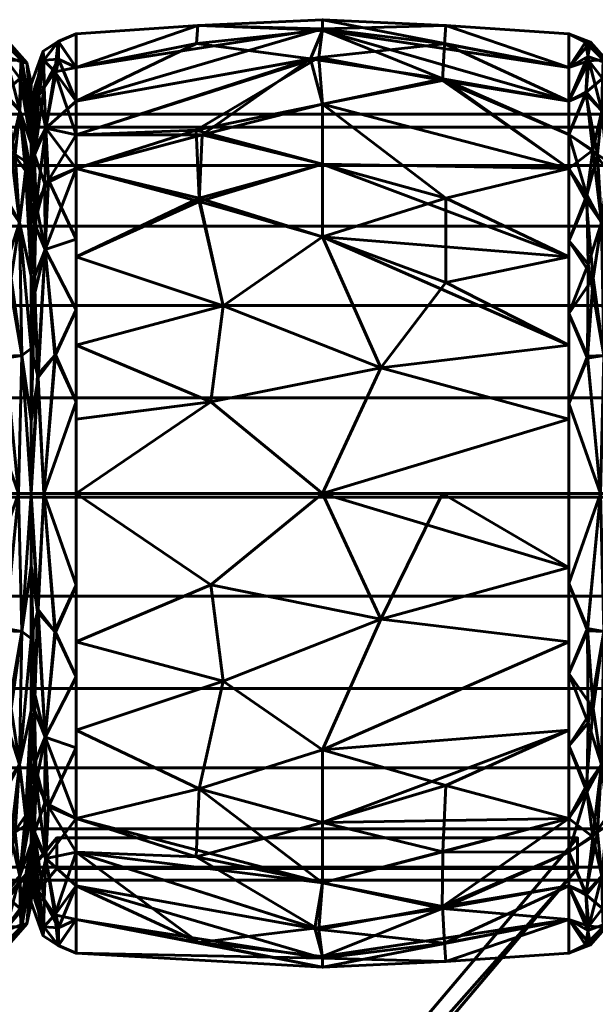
# Model space of a CAD drawing. Header units: millimetres. Extents: x -1091 to 1091, y -439 to 431.
# Tile 626 of 656: x 898 to 916, y 399 to 431. Entities that reach past the tile are written whole.
import ezdxf

# ---------------------------------------------------------------- set-up
doc = ezdxf.new("R2010")
doc.units = ezdxf.units.MM
doc.layers.add('I-FURN', color=30, linetype='Continuous', lineweight=50)

msp = doc.modelspace()

# ---------------------------------------------------------------- meshes
at = {"layer": 'I-FURN', "lineweight": 60}
mesh = msp.add_polyface(dxfattribs=at)
corners = [(899.461, 415.629, 740.004), (899.461, 426.239, 744.399), (899.461, 430.634, 755.009), (899.461, 426.239, 765.619), (899.461, 415.629, 770.014), (907.502, 415.629, 770.471), (915.543, 415.629, 770.015), (915.543, 426.24, 765.62), (915.543, 430.635, 755.009), (915.543, 426.24, 744.399), (915.543, 415.629, 740.004), (907.502, 415.629, 739.547), (915.543, 420.474, 768.008), (915.543, 420.474, 742.01), (899.461, 420.474, 768.007), (899.461, 420.474, 742.011), (907.502, 424, 768.01), (907.502, 424, 742.008), (907.502, 428.333, 763.824), (915.543, 428.437, 760.314), (907.502, 430.795, 758.026), (907.502, 430.745, 751.754), (899.461, 428.437, 760.314), (907.502, 428.333, 746.195), (915.543, 428.437, 749.704), (899.461, 428.437, 749.704), (915.543, 418.052, 769.011), (909.404, 419.732, 769.891), (903.858, 418.615, 770.085), (904.261, 421.757, 769.125), (899.461, 423.357, 766.813), (903.475, 425.265, 766.956), (907.502, 426.372, 766.13), (915.543, 418.052, 741.007), (909.404, 419.732, 740.127), (903.858, 418.615, 739.933), (904.261, 421.757, 740.894), (899.461, 423.357, 743.205), (915.543, 423.357, 766.814), (915.543, 423.357, 743.204), (911.529, 422.516, 741.293), (911.529, 425.265, 743.062), (907.502, 426.372, 743.888), (903.475, 425.161, 742.98), (903.575, 427.328, 745.066), (899.461, 427.338, 747.052), (915.543, 427.339, 762.967), (915.543, 429.536, 757.662), (911.529, 430.904, 756.513), (907.502, 431.091, 754.887), (911.478, 430.302, 759.523), (907.383, 429.862, 761.051), (899.461, 429.535, 752.357), (903.426, 430.9, 753.505), (899.461, 427.338, 762.967), (903.372, 427.489, 764.742), (911.415, 429.106, 762.367), (903.385, 430.31, 750.55), (907.111, 429.813, 748.855), (911.43, 429.158, 747.748), (915.543, 427.339, 747.051), (899.461, 429.535, 757.662), (915.543, 429.536, 752.356), (899.461, 418.052, 769.01), (899.461, 418.052, 741.008)]
mesh.append_faces([[corners[k] for k in face] for face in [(12, 27, 26), (0, 35, 11), (7, 32, 38), (62, 48, 8), (2, 53, 52), (52, 57, 25), (4, 28, 63)]], dxfattribs={"vtx0": -1, "vtx1": -1})
mesh.append_faces([[corners[k] for k in face] for face in [(34, 33, 11), (31, 29, 16), (32, 16, 38), (28, 5, 27), (18, 56, 51), (35, 34, 11), (43, 36, 37), (7, 18, 32), (18, 55, 32), (47, 48, 50), (20, 48, 49), (44, 42, 43), (9, 23, 59), (9, 41, 23), (5, 26, 27), (58, 59, 23), (58, 44, 45), (53, 21, 57), (28, 29, 14), (29, 27, 16), (27, 29, 28), (32, 31, 16), (31, 30, 29), (32, 55, 31), (50, 56, 19), (34, 35, 36), (17, 41, 40), (36, 35, 15), (42, 17, 43), (34, 36, 17), (12, 16, 27), (13, 34, 40), (34, 17, 40), (40, 41, 39), (42, 41, 17), (36, 43, 17), (23, 41, 42), (44, 43, 1), (57, 58, 25), (42, 44, 23), (20, 50, 48), (52, 53, 57), (21, 24, 59), (51, 50, 20), (51, 56, 50), (53, 61, 20), (21, 53, 49), (54, 55, 51), (31, 55, 3), (51, 55, 18), (7, 56, 18), (58, 57, 21), (59, 58, 21), (58, 23, 44), (49, 48, 62), (20, 22, 51), (20, 49, 53), (49, 62, 21)]], dxfattribs={"vtx0": -1, "vtx1": -1, "vtx2": -1})
mesh.append_faces([[corners[k] for k in face] for face in [(35, 0, 64), (34, 13, 33), (41, 9, 39), (51, 22, 54), (50, 19, 47), (28, 14, 63), (16, 12, 38), (36, 15, 37), (44, 1, 45), (56, 46, 19), (59, 60, 9), (59, 24, 60)]], dxfattribs={"vtx0": -1, "vtx2": -1})
mesh.append_faces([[corners[k] for k in face] for face in [(3, 30, 31), (4, 5, 28), (45, 25, 58), (39, 13, 40), (61, 22, 20), (62, 24, 21), (30, 14, 29), (37, 1, 43), (7, 46, 56), (47, 8, 48), (54, 3, 55), (2, 61, 53), (64, 15, 35)]], dxfattribs={"vtx1": -1, "vtx2": -1})
mesh.append_faces([[corners[k] for k in face] for face in [(5, 6, 26), (33, 10, 11)]], dxfattribs={"vtx2": -1})
mesh = msp.add_polyface(dxfattribs=at)
corners = [(896.543, 415.629, 740.004), (896.543, 426.24, 744.399), (896.543, 430.635, 755.009), (896.543, 426.24, 765.62), (896.543, 415.629, 770.015), (897.575, 415.629, 769.48), (897.989, 415.629, 768.395), (897.989, 425.094, 764.474), (897.989, 429.015, 755.009), (897.989, 425.094, 745.544), (897.989, 415.629, 741.623), (897.575, 415.629, 740.538), (896.543, 421.501, 767.582), (897.989, 420.362, 766.434), (897.989, 420.362, 743.584), (896.543, 421.501, 742.436), (897.613, 424.476, 766.405), (896.543, 428.437, 760.314), (897.613, 424.476, 743.613), (896.543, 428.437, 749.704), (897.621, 428.121, 762.207), (897.621, 428.121, 747.811), (897.989, 427.055, 759.742), (897.989, 427.055, 750.277), (897.7, 429.701, 757.62), (897.663, 429.784, 752.567), (897.683, 420.133, 768.62), (897.683, 420.133, 741.399), (896.543, 418.565, 768.798), (897.146, 420.114, 769.127), (897.176, 423.112, 767.774), (897.125, 425.367, 766.187), (896.543, 427.339, 762.967), (897.473, 426.69, 764.502), (897.856, 426.431, 763.962), (897.098, 428.671, 762.088), (897.166, 429.895, 758.957), (897.25, 430.363, 755.722), (896.543, 429.536, 752.356), (897.199, 429.754, 750.648), (897.989, 426.075, 762.108), (896.543, 429.536, 757.662), (897.106, 428.727, 748.045), (897.327, 426.838, 745.503), (896.543, 427.339, 747.051), (897.805, 426.155, 745.569), (897.989, 426.075, 747.91), (897.112, 425.197, 743.676), (897.334, 422.651, 742.104), (896.543, 418.565, 741.22), (897.152, 420.041, 740.872), (896.543, 423.87, 743.417), (896.543, 423.87, 766.601), (897.084, 430.363, 753.191), (897.989, 422.728, 765.454), (897.989, 422.728, 744.564), (897.989, 428.035, 757.375), (897.847, 429.68, 755.019), (897.989, 428.035, 752.643), (897.989, 417.996, 767.414), (897.989, 417.996, 742.604), (897.635, 429.172, 750.116)]
mesh.append_faces([[corners[k] for k in face] for face in [(28, 29, 12), (2, 53, 38), (3, 31, 32), (38, 39, 19), (41, 37, 2), (44, 43, 1), (52, 31, 3), (15, 50, 49), (51, 48, 15), (23, 61, 58), (6, 26, 5)]], dxfattribs={"vtx0": -1, "vtx1": -1})
mesh.append_faces([[corners[k] for k in face] for face in [(16, 26, 13), (31, 33, 32), (31, 16, 33), (29, 5, 26), (20, 22, 24), (50, 15, 48), (33, 34, 20), (43, 42, 21), (47, 18, 48), (5, 29, 28), (19, 39, 42), (47, 1, 43), (21, 45, 43), (20, 36, 35), (45, 55, 18), (20, 34, 40), (45, 18, 43), (31, 52, 30), (39, 53, 25), (21, 46, 45), (24, 56, 57), (35, 36, 17), (25, 61, 39), (29, 30, 12), (50, 48, 27), (30, 26, 16), (26, 30, 29), (31, 30, 16), (33, 20, 35), (16, 34, 33), (33, 35, 32), (36, 20, 24), (37, 36, 24), (37, 41, 36), (57, 37, 24), (38, 53, 39), (37, 53, 2), (39, 61, 42), (43, 44, 42), (47, 43, 18), (61, 23, 21), (48, 18, 27), (48, 51, 47), (49, 50, 11), (11, 50, 27), (25, 53, 37), (54, 34, 16), (18, 14, 27), (37, 57, 25), (57, 58, 25), (61, 25, 58), (42, 61, 21)]], dxfattribs={"vtx0": -1, "vtx1": -1, "vtx2": -1})
mesh.append_faces([[corners[k] for k in face] for face in [(26, 6, 59), (27, 10, 11), (24, 22, 56), (45, 46, 9), (27, 14, 60), (27, 60, 10), (35, 17, 32), (16, 13, 54), (34, 7, 40), (21, 23, 46), (45, 9, 55), (57, 56, 8)]], dxfattribs={"vtx0": -1, "vtx2": -1})
mesh.append_faces([[corners[k] for k in face] for face in [(54, 7, 34), (55, 14, 18), (8, 58, 57), (40, 22, 20), (41, 17, 36), (44, 19, 42), (51, 1, 47), (52, 12, 30), (59, 13, 26)]], dxfattribs={"vtx1": -1, "vtx2": -1})
mesh.append_faces([[corners[k] for k in face] for face in [(28, 4, 5), (11, 0, 49)]], dxfattribs={"vtx2": -1})
mesh = msp.add_polyface(dxfattribs=at)
corners = [(897.987, 415.629, 741.657), (897.987, 425.071, 745.568), (897.987, 428.982, 755.009), (897.987, 425.071, 764.451), (897.987, 415.629, 768.361), (898.409, 415.629, 769.469), (899.461, 415.629, 770.014), (899.461, 426.239, 765.619), (899.461, 430.634, 755.009), (899.461, 426.239, 744.399), (899.461, 415.629, 740.004), (898.409, 415.629, 740.549), (899.461, 421.619, 767.533), (897.987, 420.35, 766.406), (897.987, 420.35, 743.612), (899.461, 421.619, 742.485), (898.446, 423.587, 767.131), (898.446, 423.587, 742.887), (899.461, 428.437, 760.314), (899.461, 428.437, 749.704), (898.472, 427.548, 763.315), (898.403, 429.77, 757.996), (898.472, 427.548, 746.703), (898.403, 429.77, 752.022), (897.987, 427.026, 759.73), (897.987, 427.026, 750.288), (898.195, 419.497, 768.629), (898.216, 419.416, 741.329), (899.461, 418.624, 741.245), (898.787, 420.152, 740.944), (899.461, 418.624, 768.773), (898.767, 420.134, 769.067), (899.461, 423.929, 766.576), (897.987, 422.71, 765.428), (898.15, 425.054, 765.457), (898.093, 426.823, 763.313), (898.241, 428.615, 760.845), (898.762, 429.386, 760.353), (899.461, 429.535, 757.662), (898.877, 430.381, 756.482), (898.387, 430.064, 755.009), (898.878, 430.381, 753.528), (899.461, 429.535, 752.357), (898.885, 429.802, 750.647), (898.412, 428.892, 749.239), (897.987, 426.049, 747.928), (898.1, 426.687, 746.496), (898.104, 424.428, 744.163), (898.109, 428.889, 750.579), (897.987, 428.004, 752.649), (897.987, 426.049, 762.09), (898.44, 425.729, 744.613), (898.554, 425.849, 765.441), (898.109, 422.176, 742.658), (898.094, 422.699, 767.024), (897.987, 422.71, 744.59), (899.461, 423.929, 743.442), (899.461, 427.338, 762.967), (899.461, 427.338, 747.052), (897.987, 428.004, 757.369), (897.987, 417.99, 767.384), (897.987, 417.99, 742.635)]
mesh.append_faces([[corners[k] for k in face] for face in [(13, 54, 33), (57, 52, 7), (28, 29, 15), (24, 36, 59), (8, 39, 38), (50, 36, 24), (9, 22, 58), (2, 40, 49), (18, 37, 57), (55, 53, 14)]], dxfattribs={"vtx0": -1, "vtx1": -1})
mesh.append_faces([[corners[k] for k in face] for face in [(54, 16, 34), (31, 16, 26), (21, 37, 39), (46, 47, 1), (46, 51, 47), (17, 15, 29), (22, 43, 19), (9, 17, 51), (36, 37, 21), (41, 42, 43), (22, 44, 43), (39, 37, 38), (3, 34, 35), (51, 46, 22), (44, 23, 43), (40, 21, 39), (44, 22, 46), (48, 49, 23), (30, 31, 5), (29, 11, 27), (11, 29, 28), (17, 29, 27), (31, 12, 16), (5, 31, 26), (52, 20, 34), (54, 26, 16), (52, 34, 16), (35, 34, 20), (36, 35, 20), (36, 50, 35), (57, 37, 20), (40, 59, 21), (20, 37, 36), (8, 41, 39), (39, 41, 40), (40, 41, 23), (41, 43, 23), (48, 23, 44), (45, 48, 46), (47, 51, 17), (53, 47, 17), (53, 55, 47), (46, 48, 44), (40, 23, 49), (51, 22, 9), (32, 52, 16), (17, 27, 53), (53, 27, 61), (33, 54, 34), (52, 57, 20), (59, 36, 21), (13, 26, 54)]], dxfattribs={"vtx0": -1, "vtx1": -1, "vtx2": -1})
mesh.append_faces([[corners[k] for k in face] for face in [(34, 3, 33), (16, 12, 32), (17, 9, 56), (31, 30, 12), (37, 18, 38), (40, 2, 59), (41, 8, 42), (46, 1, 45), (48, 25, 49), (27, 0, 61), (22, 19, 58)]], dxfattribs={"vtx0": -1, "vtx2": -1})
mesh.append_faces([[corners[k] for k in face] for face in [(26, 13, 60, 4)]], dxfattribs={"vtx0": -1, "vtx3": -1})
mesh.append_faces([[corners[k] for k in face] for face in [(56, 15, 17), (11, 0, 27), (32, 7, 52), (4, 5, 26), (61, 14, 53), (42, 19, 43), (45, 25, 48), (50, 3, 35), (55, 1, 47)]], dxfattribs={"vtx1": -1, "vtx2": -1})
mesh.append_faces([[corners[k] for k in face] for face in [(5, 6, 30), (28, 10, 11)]], dxfattribs={"vtx2": -1})
mesh = msp.add_polyface(dxfattribs=at)
corners = [(915.543, 415.629, 740.004), (915.543, 426.24, 744.399), (915.543, 430.635, 755.009), (915.543, 426.24, 765.62), (915.543, 415.629, 770.015), (916.575, 415.629, 769.48), (916.989, 415.629, 768.395), (916.989, 425.094, 764.474), (916.989, 429.015, 755.009), (916.989, 425.094, 745.544), (916.989, 415.629, 741.623), (916.575, 415.629, 740.538), (915.543, 421.501, 767.582), (916.989, 420.362, 766.434), (916.989, 420.362, 743.584), (915.543, 421.501, 742.436), (916.613, 424.476, 766.405), (915.543, 428.437, 760.314), (916.613, 424.476, 743.613), (915.543, 428.437, 749.704), (916.621, 428.121, 762.207), (916.621, 428.121, 747.811), (916.989, 427.055, 759.742), (916.989, 427.055, 750.277), (916.7, 429.701, 757.62), (916.663, 429.784, 752.567), (916.683, 420.133, 768.62), (916.683, 420.133, 741.399), (915.543, 418.565, 768.798), (916.146, 420.114, 769.127), (916.176, 423.112, 767.774), (916.125, 425.367, 766.187), (915.543, 427.339, 762.967), (916.473, 426.69, 764.502), (916.856, 426.431, 763.962), (916.098, 428.671, 762.088), (916.166, 429.895, 758.957), (916.25, 430.363, 755.722), (915.543, 429.536, 752.356), (916.199, 429.754, 750.648), (916.989, 426.075, 762.108), (915.543, 429.536, 757.662), (916.106, 428.727, 748.045), (916.327, 426.838, 745.503), (915.543, 427.339, 747.051), (916.805, 426.155, 745.569), (916.989, 426.075, 747.91), (916.112, 425.197, 743.676), (916.334, 422.651, 742.104), (915.543, 418.565, 741.22), (916.152, 420.041, 740.872), (915.543, 423.87, 743.417), (915.543, 423.87, 766.601), (916.084, 430.363, 753.191), (916.989, 422.728, 765.454), (916.989, 422.728, 744.564), (916.989, 428.035, 757.375), (916.847, 429.68, 755.019), (916.989, 428.035, 752.643), (916.989, 417.996, 767.414), (916.989, 417.996, 742.604), (916.635, 429.172, 750.116)]
mesh.append_faces([[corners[k] for k in face] for face in [(28, 29, 12), (2, 53, 38), (3, 31, 32), (38, 39, 19), (41, 37, 2), (44, 43, 1), (52, 31, 3), (15, 50, 49), (51, 48, 15), (23, 61, 58), (6, 26, 5)]], dxfattribs={"vtx0": -1, "vtx1": -1})
mesh.append_faces([[corners[k] for k in face] for face in [(16, 26, 13), (31, 33, 32), (31, 16, 33), (29, 5, 26), (20, 22, 24), (50, 15, 48), (33, 34, 20), (43, 42, 21), (47, 18, 48), (5, 29, 28), (19, 39, 42), (47, 1, 43), (21, 45, 43), (20, 36, 35), (45, 55, 18), (20, 34, 40), (45, 18, 43), (31, 52, 30), (39, 53, 25), (21, 46, 45), (24, 56, 57), (35, 36, 17), (25, 61, 39), (29, 30, 12), (50, 48, 27), (30, 26, 16), (26, 30, 29), (31, 30, 16), (33, 20, 35), (16, 34, 33), (33, 35, 32), (36, 20, 24), (37, 36, 24), (37, 41, 36), (57, 37, 24), (38, 53, 39), (37, 53, 2), (39, 61, 42), (43, 44, 42), (47, 43, 18), (61, 23, 21), (48, 18, 27), (48, 51, 47), (49, 50, 11), (11, 50, 27), (25, 53, 37), (54, 34, 16), (18, 14, 27), (37, 57, 25), (57, 58, 25), (61, 25, 58), (42, 61, 21)]], dxfattribs={"vtx0": -1, "vtx1": -1, "vtx2": -1})
mesh.append_faces([[corners[k] for k in face] for face in [(26, 6, 59), (27, 10, 11), (24, 22, 56), (45, 46, 9), (27, 14, 60), (27, 60, 10), (35, 17, 32), (16, 13, 54), (34, 7, 40), (21, 23, 46), (45, 9, 55), (57, 56, 8)]], dxfattribs={"vtx0": -1, "vtx2": -1})
mesh.append_faces([[corners[k] for k in face] for face in [(54, 7, 34), (55, 14, 18), (8, 58, 57), (40, 22, 20), (41, 17, 36), (44, 19, 42), (51, 1, 47), (52, 12, 30), (59, 13, 26)]], dxfattribs={"vtx1": -1, "vtx2": -1})
mesh.append_faces([[corners[k] for k in face] for face in [(28, 4, 5), (11, 0, 49)]], dxfattribs={"vtx2": -1})
mesh = msp.add_polyface(dxfattribs=at)
corners = [(897.989, 415.629, 741.623), (897.989, 425.094, 745.544), (897.989, 429.015, 755.009), (897.989, 425.094, 764.474), (897.989, 415.629, 768.395), (897.989, 415.629, 755.009)]
mesh.append_faces([[corners[k] for k in face] for face in [(5, 2, 3, 4)]], dxfattribs={"vtx0": -1})
mesh.append_faces([[corners[k] for k in face] for face in [(5, 0, 1, 2)]], dxfattribs={"vtx3": -1})
mesh = msp.add_polyface(dxfattribs=at)
corners = [(897.987, 415.629, 755.009), (897.987, 415.629, 768.361), (897.987, 425.071, 764.451), (897.987, 428.982, 755.009), (897.987, 425.071, 745.568), (897.987, 415.629, 741.657)]
mesh.append_faces([[corners[k] for k in face] for face in [(2, 3, 0, 1)]], dxfattribs={"vtx1": -1})
mesh.append_faces([[corners[k] for k in face] for face in [(4, 5, 0, 3)]], dxfattribs={"vtx2": -1})
mesh = msp.add_polyface(dxfattribs=at)
corners = [(1005.286, 403.011, 755.21), (1005.286, 403.437, 758.445), (1005.286, 404.685, 761.46), (1005.286, 406.672, 764.048), (1005.286, 409.261, 766.035), (1005.286, 412.275, 767.284), (1005.286, 415.511, 767.71), (1005.286, 418.746, 767.284), (1005.286, 421.761, 766.035), (1005.286, 424.35, 764.048), (1005.286, 426.336, 761.46), (1005.286, 427.585, 758.445), (1005.286, 428.011, 755.21), (-1005.286, 428.011, 755.21), (-1005.286, 427.585, 758.445), (-1005.286, 426.336, 761.46), (-1005.286, 424.35, 764.048), (-1005.286, 421.761, 766.035), (-1005.286, 418.746, 767.284), (-1005.286, 415.511, 767.71), (-1005.286, 412.275, 767.284), (-1005.286, 409.261, 766.035), (-1005.286, 406.672, 764.048), (-1005.286, 404.685, 761.46), (-1005.286, 403.437, 758.445), (-1005.286, 403.011, 755.21)]
mesh.append_faces([[corners[k] for k in face] for face in [(13, 14, 11, 12)]], dxfattribs={"vtx1": -1})
mesh.append_faces([[corners[k] for k in face] for face in [(14, 15, 10, 11), (16, 17, 8, 9), (15, 16, 9, 10), (17, 18, 7, 8), (6, 7, 18, 19), (20, 21, 4, 5), (21, 22, 3, 4), (23, 24, 1, 2), (22, 23, 2, 3), (19, 20, 5, 6)]], dxfattribs={"vtx1": -1, "vtx3": -1})
mesh.append_faces([[corners[k] for k in face] for face in [(24, 25, 0, 1)]], dxfattribs={"vtx3": -1})
mesh = msp.add_polyface(dxfattribs=at)
corners = [(1005.286, 428.011, 755.21), (1005.286, 427.585, 751.974), (1005.286, 426.336, 748.96), (1005.286, 424.35, 746.371), (1005.286, 421.761, 744.384), (1005.286, 418.746, 743.136), (1005.286, 415.511, 742.71), (1005.286, 412.275, 743.136), (1005.286, 409.261, 744.384), (1005.286, 406.672, 746.371), (1005.286, 404.685, 748.96), (1005.286, 403.437, 751.974), (1005.286, 403.011, 755.21), (-1005.286, 403.011, 755.21), (-1005.286, 403.437, 751.974), (-1005.286, 404.685, 748.96), (-1005.286, 406.672, 746.371), (-1005.286, 409.261, 744.384), (-1005.286, 412.275, 743.136), (-1005.286, 415.511, 742.71), (-1005.286, 418.746, 743.136), (-1005.286, 421.761, 744.384), (-1005.286, 424.35, 746.371), (-1005.286, 426.336, 748.96), (-1005.286, 427.585, 751.974), (-1005.286, 428.011, 755.21)]
mesh.append_faces([[corners[k] for k in face] for face in [(13, 14, 11, 12)]], dxfattribs={"vtx1": -1})
mesh.append_faces([[corners[k] for k in face] for face in [(14, 15, 10, 11), (16, 17, 8, 9), (15, 16, 9, 10), (17, 18, 7, 8), (6, 7, 18, 19), (20, 21, 4, 5), (21, 22, 3, 4), (23, 24, 1, 2), (22, 23, 2, 3), (19, 20, 5, 6)]], dxfattribs={"vtx1": -1, "vtx3": -1})
mesh.append_faces([[corners[k] for k in face] for face in [(24, 25, 0, 1)]], dxfattribs={"vtx3": -1})
mesh = msp.add_polyface(dxfattribs=at)
corners = [(896.543, 415.629, 770.015), (896.543, 405.019, 765.62), (896.543, 400.624, 755.009), (896.543, 405.019, 744.399), (896.543, 415.629, 740.004), (897.575, 415.629, 740.538), (897.989, 415.629, 741.623), (897.989, 406.164, 745.544), (897.989, 402.244, 755.009), (897.989, 406.164, 764.474), (897.989, 415.629, 768.395), (897.575, 415.629, 769.48), (896.543, 409.758, 742.436), (897.989, 410.897, 743.584), (897.989, 410.897, 766.434), (896.543, 409.758, 767.582), (897.613, 406.783, 743.613), (896.543, 402.821, 749.704), (897.613, 406.783, 766.405), (896.543, 402.821, 760.314), (897.621, 403.138, 747.811), (897.621, 403.138, 762.207), (897.989, 404.204, 750.277), (897.989, 404.204, 759.742), (897.7, 401.558, 752.398), (897.663, 401.475, 757.451), (897.683, 411.126, 741.399), (897.683, 411.126, 768.62), (896.543, 412.694, 741.22), (897.146, 411.144, 740.891), (897.176, 408.147, 742.244), (897.125, 405.892, 743.831), (896.543, 403.92, 747.051), (897.473, 404.569, 745.516), (897.856, 404.828, 746.056), (897.098, 402.588, 747.931), (897.166, 401.364, 751.061), (897.25, 400.896, 754.296), (896.543, 401.723, 757.662), (897.199, 401.505, 759.37), (897.989, 405.184, 747.91), (896.543, 401.723, 752.356), (897.106, 402.532, 761.974), (897.327, 404.421, 764.515), (896.543, 403.92, 762.967), (897.805, 405.104, 764.449), (897.989, 405.184, 762.108), (897.112, 406.062, 766.342), (897.334, 408.608, 767.914), (896.543, 412.694, 768.798), (897.152, 411.218, 769.146), (896.543, 407.388, 766.601), (896.543, 407.388, 743.417), (897.084, 400.895, 756.827), (897.989, 408.531, 744.564), (897.989, 408.531, 765.454), (897.989, 403.224, 752.643), (897.847, 401.579, 754.999), (897.989, 403.224, 757.375), (897.989, 413.263, 742.604), (897.989, 413.263, 767.414), (897.635, 402.087, 759.902)]
mesh.append_faces([[corners[k] for k in face] for face in [(28, 29, 12), (2, 53, 38), (3, 31, 32), (38, 39, 19), (41, 37, 2), (44, 43, 1), (52, 31, 3), (15, 50, 49), (51, 48, 15), (23, 61, 58), (8, 57, 56), (6, 26, 5)]], dxfattribs={"vtx0": -1, "vtx1": -1})
mesh.append_faces([[corners[k] for k in face] for face in [(29, 5, 26), (5, 29, 28), (33, 31, 16), (20, 22, 24), (50, 15, 48), (33, 34, 20), (43, 42, 21), (47, 18, 48), (16, 26, 13), (19, 39, 42), (47, 1, 43), (21, 45, 43), (20, 36, 35), (31, 52, 30), (45, 55, 18), (20, 34, 40), (45, 18, 43), (31, 33, 32), (39, 53, 25), (21, 46, 45), (24, 56, 57), (35, 36, 17), (25, 61, 39), (29, 30, 12), (50, 48, 27), (30, 26, 16), (26, 30, 29), (31, 30, 16), (33, 20, 35), (16, 34, 33), (33, 35, 32), (36, 20, 24), (37, 36, 24), (37, 41, 36), (57, 37, 24), (38, 53, 39), (37, 53, 2), (39, 61, 42), (43, 44, 42), (47, 43, 18), (61, 23, 21), (48, 18, 27), (48, 51, 47), (49, 50, 11), (11, 50, 27), (25, 53, 37), (54, 34, 16), (18, 14, 27), (37, 57, 25), (57, 58, 25), (61, 25, 58), (42, 61, 21)]], dxfattribs={"vtx0": -1, "vtx1": -1, "vtx2": -1})
mesh.append_faces([[corners[k] for k in face] for face in [(27, 10, 11), (26, 6, 59), (24, 22, 56), (45, 46, 9), (27, 14, 60), (27, 60, 10), (35, 17, 32), (16, 13, 54), (34, 7, 40), (21, 23, 46), (45, 9, 55)]], dxfattribs={"vtx0": -1, "vtx2": -1})
mesh.append_faces([[corners[k] for k in face] for face in [(54, 7, 34), (55, 14, 18), (8, 58, 57), (40, 22, 20), (41, 17, 36), (44, 19, 42), (51, 1, 47), (52, 12, 30), (59, 13, 26)]], dxfattribs={"vtx1": -1, "vtx2": -1})
mesh.append_faces([[corners[k] for k in face] for face in [(28, 4, 5), (11, 0, 49)]], dxfattribs={"vtx2": -1})
mesh = msp.add_polyface(dxfattribs=at)
corners = [(897.987, 415.629, 755.009), (897.987, 415.629, 741.657), (897.987, 406.188, 745.568), (897.987, 402.277, 755.009), (897.987, 406.188, 764.451), (897.987, 415.629, 768.361)]
mesh.append_faces([[corners[k] for k in face] for face in [(4, 5, 0, 3)]], dxfattribs={"vtx2": -1})
mesh.append_faces([[corners[k] for k in face] for face in [(0, 1, 2, 3)]], dxfattribs={"vtx3": -1})
mesh = msp.add_polyface(dxfattribs=at)
corners = [(897.987, 415.629, 768.361), (897.987, 406.188, 764.451), (897.987, 402.277, 755.009), (897.987, 406.188, 745.568), (897.987, 415.629, 741.657), (898.409, 415.629, 740.549), (899.461, 415.629, 740.004), (899.461, 405.02, 744.399), (899.461, 400.625, 755.009), (899.461, 405.02, 765.619), (899.461, 415.629, 770.014), (898.409, 415.629, 769.469), (899.461, 409.64, 742.485), (897.987, 410.909, 743.612), (897.987, 410.909, 766.406), (899.461, 409.64, 767.533), (898.446, 407.672, 742.887), (898.446, 407.672, 767.131), (899.461, 402.822, 749.704), (899.461, 402.822, 760.314), (898.472, 403.711, 746.703), (898.403, 401.489, 752.022), (898.472, 403.711, 763.315), (898.403, 401.489, 757.996), (897.987, 404.233, 750.288), (897.987, 404.233, 759.73), (898.195, 411.762, 741.389), (898.216, 411.843, 768.689), (899.461, 412.635, 768.773), (898.787, 411.107, 769.074), (899.461, 412.635, 741.245), (898.767, 411.125, 740.952), (899.461, 407.33, 743.442), (897.987, 408.548, 744.59), (898.15, 406.205, 744.561), (898.093, 404.436, 746.705), (898.241, 402.643, 749.173), (898.762, 401.873, 749.665), (899.461, 401.723, 752.357), (898.877, 400.878, 753.536), (898.387, 401.195, 755.009), (898.878, 400.878, 756.49), (899.461, 401.723, 757.662), (898.885, 401.456, 759.371), (898.412, 402.367, 760.779), (897.987, 405.21, 762.09), (898.1, 404.572, 763.522), (898.104, 406.831, 765.855), (898.109, 402.37, 759.439), (897.987, 403.255, 757.369), (897.987, 405.21, 747.928), (898.44, 405.53, 765.405), (898.554, 405.41, 744.577), (898.109, 409.083, 767.36), (898.094, 408.56, 742.995), (897.987, 408.548, 765.428), (899.461, 407.33, 766.576), (899.461, 403.921, 747.052), (899.461, 403.921, 762.967), (897.987, 403.255, 752.649), (897.987, 413.269, 742.635), (897.987, 413.269, 767.384)]
mesh.append_faces([[corners[k] for k in face] for face in [(11, 28, 10)]], dxfattribs={"vtx0": -1})
mesh.append_faces([[corners[k] for k in face] for face in [(57, 52, 7), (28, 29, 15), (13, 54, 33), (24, 36, 59), (8, 39, 38), (50, 36, 24), (9, 22, 58), (2, 40, 49), (18, 37, 57)]], dxfattribs={"vtx0": -1, "vtx1": -1})
mesh.append_faces([[corners[k] for k in face] for face in [(22, 43, 19), (54, 16, 34), (31, 16, 26), (21, 37, 39), (46, 47, 1), (46, 51, 47), (17, 15, 29), (9, 17, 51), (36, 37, 21), (41, 42, 43), (22, 44, 43), (39, 37, 38), (3, 34, 35), (51, 46, 22), (44, 23, 43), (40, 21, 39), (44, 22, 46), (48, 49, 23), (30, 31, 5), (29, 11, 27), (11, 29, 28), (17, 29, 27), (31, 12, 16), (5, 31, 26), (52, 20, 34), (54, 26, 16), (52, 34, 16), (35, 34, 20), (36, 35, 20), (36, 50, 35), (57, 37, 20), (40, 59, 21), (20, 37, 36), (8, 41, 39), (39, 41, 40), (40, 41, 23), (41, 43, 23), (48, 23, 44), (45, 48, 46), (47, 51, 17), (53, 47, 17), (53, 55, 47), (46, 48, 44), (40, 23, 49), (51, 22, 9), (32, 52, 16), (17, 27, 53), (53, 27, 61), (33, 54, 34), (52, 57, 20), (59, 36, 21), (13, 26, 54)]], dxfattribs={"vtx0": -1, "vtx1": -1, "vtx2": -1})
mesh.append_faces([[corners[k] for k in face] for face in [(26, 13, 60), (34, 3, 33), (16, 12, 32), (17, 9, 56), (31, 30, 12), (37, 18, 38), (40, 2, 59), (41, 8, 42), (46, 1, 45), (48, 25, 49), (27, 0, 61), (22, 19, 58)]], dxfattribs={"vtx0": -1, "vtx2": -1})
mesh.append_faces([[corners[k] for k in face] for face in [(53, 61, 14, 55)]], dxfattribs={"vtx0": -1, "vtx3": -1})
mesh.append_faces([[corners[k] for k in face] for face in [(56, 15, 17), (32, 7, 52), (11, 0, 27), (4, 5, 26), (42, 19, 43), (45, 25, 48), (50, 3, 35), (55, 1, 47), (60, 4, 26)]], dxfattribs={"vtx1": -1, "vtx2": -1})
mesh.append_faces([[corners[k] for k in face] for face in [(5, 6, 30)]], dxfattribs={"vtx2": -1})
mesh = msp.add_polyface(dxfattribs=at)
corners = [(897.989, 415.629, 768.395), (897.989, 406.164, 764.474), (897.989, 402.244, 755.009), (897.989, 406.164, 745.544), (897.989, 415.629, 741.623), (897.989, 415.629, 755.009)]
mesh.append_faces([[corners[k] for k in face] for face in [(3, 4, 5, 2)]], dxfattribs={"vtx2": -1})
mesh.append_faces([[corners[k] for k in face] for face in [(5, 0, 1, 2)]], dxfattribs={"vtx3": -1})
mesh = msp.add_polyface(dxfattribs=at)
corners = [(899.461, 415.629, 770.014), (899.461, 405.02, 765.619), (899.461, 400.625, 755.009), (899.461, 405.02, 744.399), (899.461, 415.629, 740.004), (907.502, 415.629, 739.547), (915.543, 415.629, 740.004), (915.543, 405.019, 744.399), (915.543, 400.624, 755.009), (915.543, 405.019, 765.62), (915.543, 415.629, 770.015), (907.502, 415.629, 770.471), (915.543, 410.784, 742.01), (915.543, 410.784, 768.008), (899.461, 410.785, 742.011), (899.461, 410.785, 768.007), (907.502, 407.259, 742.008), (907.502, 407.259, 768.01), (907.502, 402.926, 746.195), (915.543, 402.821, 749.704), (907.502, 400.464, 751.992), (907.502, 400.514, 758.264), (899.461, 402.822, 749.704), (907.502, 402.926, 763.824), (915.543, 402.821, 760.314), (899.461, 402.822, 760.314), (915.543, 413.207, 741.007), (909.404, 411.527, 740.127), (903.858, 412.644, 739.933), (904.261, 409.502, 740.894), (899.461, 407.902, 743.205), (903.475, 405.994, 743.063), (907.502, 404.886, 743.888), (915.543, 413.207, 769.011), (909.404, 411.527, 769.891), (911.412, 415.629, 770.249), (903.858, 412.644, 770.085), (904.261, 409.502, 769.125), (899.461, 407.902, 766.813), (903.475, 405.994, 766.956), (907.502, 404.886, 766.13), (915.543, 407.902, 766.814), (911.529, 406.098, 767.039), (911.429, 403.93, 764.952), (915.543, 403.92, 762.967), (911.405, 402.087, 762.247), (907.254, 401.445, 761.163), (903.464, 400.974, 759.566), (899.461, 401.723, 757.662), (915.543, 407.902, 743.204), (915.543, 403.92, 747.051), (915.543, 401.723, 752.356), (911.529, 400.355, 753.505), (907.502, 400.168, 755.131), (911.478, 400.957, 750.495), (907.383, 401.397, 748.967), (899.461, 403.921, 747.052), (903.372, 403.77, 745.276), (911.415, 402.152, 747.652), (899.461, 401.723, 752.357), (915.543, 401.723, 757.662), (899.461, 403.921, 762.967), (899.461, 413.207, 741.008), (899.461, 413.207, 769.01)]
mesh.append_faces([[corners[k] for k in face] for face in [(12, 27, 26), (11, 34, 35), (7, 32, 49), (9, 43, 44), (24, 45, 60), (0, 36, 11), (13, 17, 41), (44, 45, 24)]], dxfattribs={"vtx0": -1, "vtx1": -1})
mesh.append_faces([[corners[k] for k in face] for face in [(31, 29, 16), (28, 5, 27), (18, 57, 32), (12, 16, 27), (39, 37, 38), (17, 39, 40), (18, 58, 55), (36, 34, 11), (17, 42, 41), (60, 53, 52), (51, 52, 54), (7, 18, 32), (20, 53, 2), (9, 42, 43), (5, 26, 27), (45, 43, 23), (39, 23, 40), (47, 21, 46), (28, 29, 14), (29, 27, 16), (27, 29, 28), (32, 31, 16), (31, 30, 29), (32, 57, 31), (32, 16, 49), (54, 58, 19), (37, 34, 36), (17, 13, 34), (33, 35, 34), (37, 36, 15), (34, 37, 17), (37, 39, 17), (39, 1, 23), (42, 17, 40), (43, 40, 23), (40, 43, 42), (44, 43, 45), (46, 45, 23), (46, 21, 45), (46, 23, 61), (48, 53, 47), (20, 52, 53), (52, 20, 54), (47, 53, 21), (55, 54, 20), (55, 58, 54), (56, 57, 55), (31, 57, 3), (55, 57, 18), (7, 58, 18), (20, 22, 55), (60, 45, 21), (53, 60, 21), (47, 46, 61)]], dxfattribs={"vtx0": -1, "vtx1": -1, "vtx2": -1})
mesh.append_faces([[corners[k] for k in face] for face in [(31, 3, 30), (55, 22, 56), (23, 1, 61), (54, 19, 51), (37, 15, 38), (53, 48, 2), (47, 25, 48), (16, 12, 49), (52, 8, 60), (20, 2, 59), (58, 50, 19)]], dxfattribs={"vtx0": -1, "vtx2": -1})
mesh.append_faces([[corners[k] for k in face] for face in [(36, 0, 63, 15), (28, 14, 62, 4)]], dxfattribs={"vtx0": -1, "vtx3": -1})
mesh.append_faces([[corners[k] for k in face] for face in [(4, 5, 28), (59, 22, 20), (30, 14, 29), (13, 33, 34), (38, 1, 39), (61, 25, 47), (9, 41, 42), (7, 50, 58), (51, 8, 52), (56, 3, 57)]], dxfattribs={"vtx1": -1, "vtx2": -1})
mesh.append_faces([[corners[k] for k in face] for face in [(33, 10, 35), (5, 6, 26)]], dxfattribs={"vtx2": -1})
mesh = msp.add_polyface(dxfattribs=at)
corners = [(915.543, 415.629, 770.015), (915.543, 405.019, 765.62), (915.543, 400.624, 755.009), (915.543, 405.019, 744.399), (915.543, 415.629, 740.004), (916.575, 415.629, 740.538), (916.989, 415.629, 741.623), (916.989, 406.164, 745.544), (916.989, 402.244, 755.009), (916.989, 406.164, 764.474), (916.989, 415.629, 768.395), (916.575, 415.629, 769.48), (915.543, 409.758, 742.436), (916.989, 410.897, 743.584), (916.989, 410.897, 766.434), (915.543, 409.758, 767.582), (916.613, 406.783, 743.613), (915.543, 402.821, 749.704), (916.613, 406.783, 766.405), (915.543, 402.821, 760.314), (916.621, 403.138, 747.811), (916.621, 403.138, 762.207), (916.989, 404.204, 750.277), (916.989, 404.204, 759.742), (916.7, 401.558, 752.398), (916.663, 401.475, 757.451), (916.683, 411.126, 741.399), (916.683, 411.126, 768.62), (915.543, 412.694, 741.22), (916.146, 411.144, 740.891), (916.176, 408.147, 742.244), (916.125, 405.892, 743.831), (915.543, 403.92, 747.051), (916.473, 404.569, 745.516), (916.856, 404.828, 746.056), (916.098, 402.588, 747.931), (916.166, 401.364, 751.061), (916.25, 400.896, 754.296), (915.543, 401.723, 757.662), (916.199, 401.505, 759.37), (916.989, 405.184, 747.91), (915.543, 401.723, 752.356), (916.106, 402.532, 761.974), (916.327, 404.421, 764.515), (915.543, 403.92, 762.967), (916.805, 405.104, 764.449), (916.989, 405.184, 762.108), (916.112, 406.062, 766.342), (916.334, 408.608, 767.914), (915.543, 412.694, 768.798), (916.152, 411.218, 769.146), (915.543, 407.388, 766.601), (915.543, 407.388, 743.417), (916.084, 400.895, 756.827), (916.989, 408.531, 744.564), (916.989, 408.531, 765.454), (916.989, 403.224, 752.643), (916.847, 401.579, 754.999), (916.989, 403.224, 757.375), (916.989, 413.263, 742.604), (916.989, 413.263, 767.414), (916.635, 402.087, 759.902)]
mesh.append_faces([[corners[k] for k in face] for face in [(28, 29, 12), (2, 53, 38), (3, 31, 32), (38, 39, 19), (41, 37, 2), (44, 43, 1), (52, 31, 3), (15, 50, 49), (51, 48, 15), (23, 61, 58), (6, 26, 5)]], dxfattribs={"vtx0": -1, "vtx1": -1})
mesh.append_faces([[corners[k] for k in face] for face in [(29, 5, 26), (5, 29, 28), (33, 31, 16), (20, 22, 24), (50, 15, 48), (33, 34, 20), (43, 42, 21), (47, 18, 48), (16, 26, 13), (19, 39, 42), (47, 1, 43), (21, 45, 43), (20, 36, 35), (31, 52, 30), (45, 55, 18), (20, 34, 40), (45, 18, 43), (31, 33, 32), (39, 53, 25), (21, 46, 45), (24, 56, 57), (35, 36, 17), (25, 61, 39), (29, 30, 12), (50, 48, 27), (30, 26, 16), (26, 30, 29), (31, 30, 16), (33, 20, 35), (16, 34, 33), (33, 35, 32), (36, 20, 24), (37, 36, 24), (37, 41, 36), (57, 37, 24), (38, 53, 39), (37, 53, 2), (39, 61, 42), (43, 44, 42), (47, 43, 18), (61, 23, 21), (48, 18, 27), (48, 51, 47), (49, 50, 11), (11, 50, 27), (25, 53, 37), (54, 34, 16), (18, 14, 27), (37, 57, 25), (57, 58, 25), (61, 25, 58), (42, 61, 21)]], dxfattribs={"vtx0": -1, "vtx1": -1, "vtx2": -1})
mesh.append_faces([[corners[k] for k in face] for face in [(27, 10, 11), (26, 6, 59), (24, 22, 56), (45, 46, 9), (27, 14, 60), (27, 60, 10), (35, 17, 32), (16, 13, 54), (34, 7, 40), (21, 23, 46), (45, 9, 55), (57, 56, 8)]], dxfattribs={"vtx0": -1, "vtx2": -1})
mesh.append_faces([[corners[k] for k in face] for face in [(54, 7, 34), (55, 14, 18), (8, 58, 57), (40, 22, 20), (41, 17, 36), (44, 19, 42), (51, 1, 47), (52, 12, 30), (59, 13, 26)]], dxfattribs={"vtx1": -1, "vtx2": -1})
mesh.append_faces([[corners[k] for k in face] for face in [(28, 4, 5), (11, 0, 49)]], dxfattribs={"vtx2": -1})
mesh = msp.add_polyface(dxfattribs=at)
corners = [(879.625, 380.72, 238.205), (898.825, 403.389, 757.712), (898.825, 404.388, 757.671), (879.625, 381.719, 238.164)]
mesh.append_faces([[corners[k] for k in face] for face in [(0, 1, 2), (2, 3, 0)]], dxfattribs={"vtx2": -1})
mesh = msp.add_polyface(dxfattribs=at)
corners = [(879.625, 381.719, 238.164), (898.825, 404.388, 757.671), (915.825, 404.388, 757.671), (896.625, 381.719, 238.164)]
mesh.append_faces([[corners[k] for k in face] for face in [(0, 1, 2, 3)]])
mesh = msp.add_polyface(dxfattribs=at)
corners = [(896.625, 381.719, 238.164), (915.825, 404.388, 757.671), (915.825, 403.389, 757.712), (896.625, 380.72, 238.205)]
mesh.append_faces([[corners[k] for k in face] for face in [(0, 1, 2), (2, 3, 0)]], dxfattribs={"vtx2": -1})
mesh = msp.add_polyface(dxfattribs=at)
corners = [(898.825, 404.388, 757.671), (898.825, 403.389, 757.712), (915.825, 403.389, 757.712), (915.825, 404.388, 757.671)]
mesh.append_faces([[corners[k] for k in face] for face in [(0, 1, 2, 3)]])
mesh = msp.add_polyface(dxfattribs=at)
corners = [(896.625, 380.72, 238.205), (915.825, 403.389, 757.712), (898.825, 403.389, 757.712), (879.625, 380.72, 238.205)]
mesh.append_faces([[corners[k] for k in face] for face in [(0, 1, 2, 3)]])

doc.saveas('drawing.dxf')
